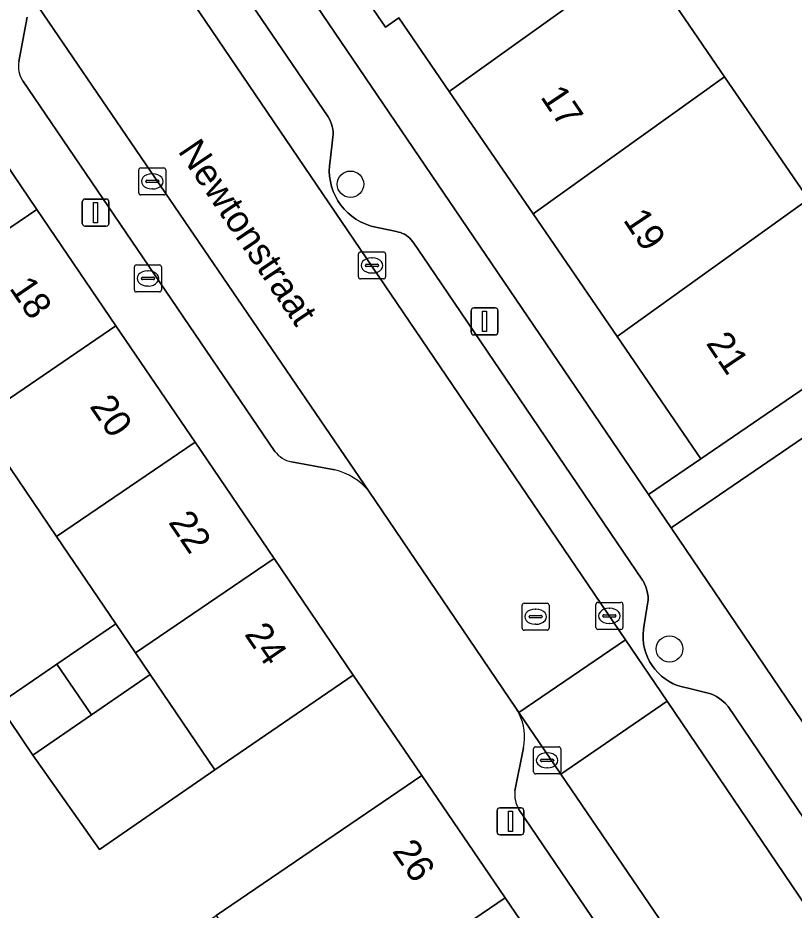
# Model space of a CAD drawing. Extents: x 159279 to 160377, y 384531 to 385888.
# Drawn here: x 159812.99 to 159841.7, y 385193.12 to 385226.13 of the extents above; entities that cross this region are included whole.
import ezdxf

# ---------------------------------------------------------------- set-up
doc = ezdxf.new("R2010")
doc.units = 0
for name, color, linetype in [('IMGEO_Boom', 7, 'Continuous'), ('IMGEO_Brandkraan', 7, 'Continuous'), ('IMGEO_Erf', 7, 'Continuous'), ('IMGEO_Kolk', 7, 'Continuous'), ('IMGEO_Lichtmast', 7, 'Continuous'), ('IMGEO_Muur', 7, 'Continuous'), ('IMGEO_Openbare_ruimte_label', 7, 'Continuous'), ('IMGEO_Pand', 7, 'Continuous'), ('IMGEO_Pand_nummerreeks', 7, 'Continuous'), ('IMGEO_Parkeervlak_open', 7, 'Continuous'), ('IMGEO_Rijbaan_lokaal_open', 7, 'Continuous'), ('IMGEO_Rioolput', 7, 'Continuous'), ('IMGEO_Voetpad_open', 7, 'Continuous')]:
    doc.layers.add(name, color=color, linetype=linetype)

msp = doc.modelspace()

# ---------------------------------------------------------------- linework, layer by layer
at = {"layer": 'IMGEO_Boom'}
for centre in [(159825.289, 385219.972), (159837.089, 385202.784)]:
    msp.add_circle(centre, 0.489, dxfattribs=at)
at = {"layer": 'IMGEO_Brandkraan'}
for p, q in [((159817.296, 385216.063), (159817.296, 385216.915)), ((159817.371, 385216.989), (159818.223, 385216.989)), ((159818.297, 385216.915), (159818.297, 385216.063)), ((159817.598, 385216.532), (159817.996, 385216.532)), ((159817.784, 385216.769), (159817.809, 385216.769)), ((159817.555, 385216.483), (159817.555, 385216.495)), ((159817.993, 385216.446), (159817.595, 385216.446)), ((159817.807, 385216.209), (159817.782, 385216.209)), ((159818.039, 385216.495), (159818.039, 385216.483)), ((159818.223, 385215.989), (159817.371, 385215.989))]:
    msp.add_line(p, q, dxfattribs=at)
for points in [[(159817.296, 385216.063), (159817.296, 385216.915)], [(159817.371, 385216.989), (159818.223, 385216.989)], [(159818.297, 385216.915), (159818.297, 385216.063)], [(159818.223, 385215.989), (159817.371, 385215.989)]]:
    msp.add_lwpolyline(points, dxfattribs=at)
for centre, radius, start, end in [((159817.373, 385216.913), 0.0765, 91.552, 178.448), ((159817.373, 385216.913), 0.0765, 91.552, 178.448), ((159818.221, 385216.913), 0.0765, 1.552, 88.448), ((159818.221, 385216.913), 0.0765, 1.552, 88.448), ((159817.595, 385216.492), 0.0403, 85.8775, 175.7526), ((159818, 385216.494), 0.0386, 1.7309, 96.639), ((159817.592, 385216.482), 0.0366, 178.938, 274.7102), ((159817.996, 385216.489), 0.043, 264.8664, 352.4533), ((159817.373, 385216.065), 0.0765, 181.552, 268.448), ((159817.373, 385216.065), 0.0765, 181.552, 268.448), ((159818.221, 385216.065), 0.0765, 271.552, 358.448), ((159818.221, 385216.065), 0.0765, 271.552, 358.448)]:
    msp.add_arc(centre, radius, start, end, dxfattribs=at)
for centre, major_axis, ratio, start_param, end_param in [((159817.783, 385216.489), (-0.387, 0.002), 0.722429, 4.712389, 7.853982), ((159817.808, 385216.489), (-0.39, 0.002), 0.717154, 1.570796, 4.712389)]:
    msp.add_ellipse(centre, major_axis=major_axis, ratio=ratio, start_param=start_param, end_param=end_param, dxfattribs=at)
at = {"layer": 'IMGEO_Erf'}
for points in [[(159820.031, 385232.485), (159836.314, 385208.501), (159838.251, 385209.816), (159835.149, 385214.346), (159832.047, 385218.876), (159828.944, 385223.407), (159827.081, 385226.128), (159826.59, 385225.785), (159825.563, 385227.292)], [(159836.028, 385228.481), (159839.128, 385223.948), (159842.227, 385219.416)], [(159851.76, 385217.245), (159837.15, 385207.27), (159841.697, 385200.55), (159848.178, 385190.971)]]:
    msp.add_lwpolyline(points, dxfattribs=at)
for points in [[(159814.413, 385206.948), (159812.135, 385210.3), (159809.98, 385208.801), (159807.813, 385207.295), (159812.252, 385200.743), (159814.433, 385202.227), (159816.614, 385203.71)], [(159817.883, 385201.842), (159815.71, 385200.349), (159813.537, 385198.856), (159816.001, 385195.363), (159820.278, 385198.317)]]:
    msp.add_lwpolyline(points, close=True, dxfattribs=at)
at = {"layer": 'IMGEO_Kolk'}
for p, q in [((159817.457, 385219.653), (159817.457, 385220.505)), ((159817.532, 385220.579), (159818.384, 385220.579)), ((159818.458, 385220.505), (159818.458, 385219.653)), ((159817.945, 385220.359), (159817.97, 385220.359)), ((159817.716, 385220.073), (159817.716, 385220.085)), ((159818.154, 385220.036), (159817.756, 385220.036)), ((159817.759, 385220.122), (159818.157, 385220.122)), ((159818.2, 385220.085), (159818.2, 385220.073)), ((159818.384, 385219.579), (159817.532, 385219.579)), ((159817.968, 385219.799), (159817.943, 385219.799)), ((159825.585, 385216.544), (159825.585, 385217.396)), ((159825.66, 385217.47), (159826.512, 385217.47)), ((159826.073, 385217.25), (159826.098, 385217.25)), ((159826.586, 385217.396), (159826.586, 385216.544)), ((159825.844, 385216.964), (159825.844, 385216.976)), ((159826.282, 385216.927), (159825.884, 385216.927)), ((159825.887, 385217.013), (159826.285, 385217.013)), ((159826.328, 385216.976), (159826.328, 385216.964)), ((159826.096, 385216.69), (159826.071, 385216.69)), ((159826.512, 385216.47), (159825.66, 385216.47)), ((159834.366, 385203.583), (159834.366, 385204.435)), ((159834.441, 385204.509), (159835.293, 385204.509)), ((159835.367, 385204.435), (159835.367, 385203.583)), ((159834.625, 385204.003), (159834.625, 385204.015)), ((159834.668, 385204.052), (159835.066, 385204.052)), ((159834.854, 385204.289), (159834.879, 385204.289)), ((159835.109, 385204.015), (159835.109, 385204.003)), ((159835.063, 385203.966), (159834.665, 385203.966)), ((159834.877, 385203.729), (159834.852, 385203.729)), ((159835.293, 385203.509), (159834.441, 385203.509)), ((159832.063, 385198.239), (159832.063, 385199.091)), ((159832.138, 385199.165), (159832.99, 385199.165)), ((159833.064, 385199.091), (159833.064, 385198.239)), ((159832.365, 385198.708), (159832.763, 385198.708)), ((159832.551, 385198.945), (159832.576, 385198.945)), ((159832.322, 385198.659), (159832.322, 385198.671)), ((159832.76, 385198.622), (159832.362, 385198.622)), ((159832.574, 385198.385), (159832.549, 385198.385)), ((159832.806, 385198.671), (159832.806, 385198.659)), ((159832.99, 385198.165), (159832.138, 385198.165))]:
    msp.add_line(p, q, dxfattribs=at)
for points in [[(159817.457, 385219.653), (159817.457, 385220.505)], [(159817.532, 385220.579), (159818.384, 385220.579)], [(159818.458, 385220.505), (159818.458, 385219.653)], [(159818.384, 385219.579), (159817.532, 385219.579)], [(159825.585, 385216.544), (159825.585, 385217.396)], [(159825.66, 385217.47), (159826.512, 385217.47)], [(159826.586, 385217.396), (159826.586, 385216.544)], [(159826.512, 385216.47), (159825.66, 385216.47)], [(159834.366, 385203.583), (159834.366, 385204.435)], [(159834.441, 385204.509), (159835.293, 385204.509)], [(159835.367, 385204.435), (159835.367, 385203.583)], [(159835.293, 385203.509), (159834.441, 385203.509)], [(159832.063, 385198.239), (159832.063, 385199.091)], [(159832.138, 385199.165), (159832.99, 385199.165)], [(159833.064, 385199.091), (159833.064, 385198.239)], [(159832.99, 385198.165), (159832.138, 385198.165)]]:
    msp.add_lwpolyline(points, dxfattribs=at)
for centre, radius, start, end in [((159817.534, 385220.503), 0.0765, 91.552, 178.448), ((159817.534, 385220.503), 0.0765, 91.552, 178.448), ((159818.382, 385220.503), 0.0765, 1.552, 88.448), ((159818.382, 385220.503), 0.0765, 1.552, 88.448), ((159817.756, 385220.082), 0.0403, 85.8775, 175.7526), ((159817.753, 385220.072), 0.0366, 178.938, 274.7102), ((159818.157, 385220.079), 0.043, 264.8664, 352.4533), ((159818.161, 385220.084), 0.0386, 1.7309, 96.639), ((159817.534, 385219.655), 0.0765, 181.552, 268.448), ((159817.534, 385219.655), 0.0765, 181.552, 268.448), ((159818.382, 385219.655), 0.0765, 271.552, 358.448), ((159818.382, 385219.655), 0.0765, 271.552, 358.448), ((159825.662, 385217.394), 0.0765, 91.552, 178.448), ((159825.662, 385217.394), 0.0765, 91.552, 178.448), ((159826.51, 385217.394), 0.0765, 1.552, 88.448), ((159826.51, 385217.394), 0.0765, 1.552, 88.448), ((159825.884, 385216.973), 0.0403, 85.8775, 175.7526), ((159825.881, 385216.963), 0.0366, 178.938, 274.7102), ((159826.285, 385216.97), 0.043, 264.8664, 352.4533), ((159826.289, 385216.975), 0.0386, 1.7309, 96.639), ((159825.662, 385216.546), 0.0765, 181.552, 268.448), ((159825.662, 385216.546), 0.0765, 181.552, 268.448), ((159826.51, 385216.546), 0.0765, 271.552, 358.448), ((159826.51, 385216.546), 0.0765, 271.552, 358.448), ((159834.443, 385204.433), 0.0765, 91.552, 178.448), ((159834.443, 385204.433), 0.0765, 91.552, 178.448), ((159835.291, 385204.433), 0.0765, 1.552, 88.448), ((159835.291, 385204.433), 0.0765, 1.552, 88.448), ((159834.665, 385204.012), 0.0403, 85.8775, 175.7526), ((159834.662, 385204.002), 0.0366, 178.938, 274.7102), ((159835.066, 385204.009), 0.043, 264.8664, 352.4533), ((159835.07, 385204.014), 0.0386, 1.7309, 96.639), ((159834.443, 385203.585), 0.0765, 181.552, 268.448), ((159834.443, 385203.585), 0.0765, 181.552, 268.448), ((159835.291, 385203.585), 0.0765, 271.552, 358.448), ((159835.291, 385203.585), 0.0765, 271.552, 358.448), ((159832.14, 385199.089), 0.0765, 91.552, 178.448), ((159832.14, 385199.089), 0.0765, 91.552, 178.448), ((159832.988, 385199.089), 0.0765, 1.552, 88.448), ((159832.988, 385199.089), 0.0765, 1.552, 88.448), ((159832.362, 385198.668), 0.0403, 85.8775, 175.7526), ((159832.767, 385198.67), 0.0386, 1.7309, 96.639), ((159832.359, 385198.658), 0.0366, 178.938, 274.7102), ((159832.763, 385198.665), 0.043, 264.8664, 352.4533), ((159832.14, 385198.241), 0.0765, 181.552, 268.448), ((159832.14, 385198.241), 0.0765, 181.552, 268.448), ((159832.988, 385198.241), 0.0765, 271.552, 358.448), ((159832.988, 385198.241), 0.0765, 271.552, 358.448)]:
    msp.add_arc(centre, radius, start, end, dxfattribs=at)
for centre, major_axis, ratio, start_param, end_param in [((159817.944, 385220.079), (-0.387, 0.002), 0.722429, 4.712389, 7.853982), ((159817.969, 385220.079), (-0.39, 0.002), 0.717154, 1.570796, 4.712389), ((159826.072, 385216.97), (-0.387, 0.002), 0.722429, 4.712389, 7.853982), ((159826.097, 385216.97), (-0.39, 0.002), 0.717154, 1.570796, 4.712389), ((159834.853, 385204.009), (-0.387, 0.002), 0.722429, 4.712389, 7.853982), ((159834.878, 385204.009), (-0.39, 0.002), 0.717154, 1.570796, 4.712389), ((159832.55, 385198.665), (-0.387, 0.002), 0.722429, 4.712389, 7.853982), ((159832.575, 385198.665), (-0.39, 0.002), 0.717154, 1.570796, 4.712389)]:
    msp.add_ellipse(centre, major_axis=major_axis, ratio=ratio, start_param=start_param, end_param=end_param, dxfattribs=at)
at = {"layer": 'IMGEO_Lichtmast'}
for p, q in [((159815.367, 385218.526), (159815.367, 385219.326)), ((159815.367, 385219.326), (159815.367, 385218.526)), ((159815.467, 385219.426), (159816.257, 385219.426)), ((159816.257, 385219.426), (159815.467, 385219.426)), ((159816.357, 385219.326), (159816.357, 385218.526)), ((159816.357, 385218.526), (159816.357, 385219.326)), ((159816.257, 385218.426), (159815.467, 385218.426)), ((159815.467, 385218.426), (159816.257, 385218.426)), ((159829.754, 385214.498), (159829.754, 385215.298)), ((159829.754, 385215.298), (159829.754, 385214.498)), ((159829.854, 385215.398), (159830.644, 385215.398)), ((159830.644, 385215.398), (159829.854, 385215.398)), ((159830.744, 385215.298), (159830.744, 385214.498)), ((159830.744, 385214.498), (159830.744, 385215.298)), ((159830.644, 385214.398), (159829.854, 385214.398)), ((159829.854, 385214.398), (159830.644, 385214.398)), ((159830.711, 385196.009), (159830.711, 385196.809)), ((159830.711, 385196.809), (159830.711, 385196.009)), ((159830.811, 385196.909), (159831.601, 385196.909)), ((159831.601, 385196.909), (159830.811, 385196.909)), ((159831.701, 385196.809), (159831.701, 385196.009)), ((159831.701, 385196.009), (159831.701, 385196.809)), ((159831.601, 385195.909), (159830.811, 385195.909)), ((159830.811, 385195.909), (159831.601, 385195.909))]:
    msp.add_line(p, q, dxfattribs=at)
for points in [[(159815.787, 385219.301), (159815.937, 385219.301), (159815.937, 385218.551), (159815.787, 385218.551), (159815.787, 385219.301)], [(159830.174, 385215.273), (159830.324, 385215.273), (159830.324, 385214.523), (159830.174, 385214.523), (159830.174, 385215.273)], [(159831.131, 385196.784), (159831.281, 385196.784), (159831.281, 385196.034), (159831.131, 385196.034), (159831.131, 385196.784)]]:
    msp.add_lwpolyline(points, dxfattribs=at)
for centre, start, end in [((159815.467, 385219.326), 90, 180), ((159815.467, 385219.326), 90, 180), ((159816.257, 385219.326), 0, 90), ((159816.257, 385219.326), 360, 90), ((159815.467, 385218.526), 180, 270), ((159815.467, 385218.526), 180, 270), ((159816.257, 385218.526), 270, 0), ((159816.257, 385218.526), 270, 0), ((159829.854, 385215.298), 90, 180), ((159829.854, 385215.298), 90, 180), ((159830.644, 385215.298), 0, 90), ((159830.644, 385215.298), 360, 90), ((159829.854, 385214.498), 180, 270), ((159829.854, 385214.498), 180, 270), ((159830.644, 385214.498), 270, 0), ((159830.644, 385214.498), 270, 0), ((159830.811, 385196.809), 90, 180), ((159830.811, 385196.809), 90, 180), ((159831.601, 385196.809), 0, 90), ((159831.601, 385196.809), 360, 90), ((159830.811, 385196.009), 180, 270), ((159830.811, 385196.009), 180, 270), ((159831.601, 385196.009), 270, 0), ((159831.601, 385196.009), 270, 0)]:
    msp.add_arc(centre, 0.1, start, end, dxfattribs=at)
at = {"layer": 'IMGEO_Muur'}
msp.add_lwpolyline([(159837.15, 385207.27), (159841.697, 385200.55)], dxfattribs=at)
at = {"layer": 'IMGEO_Pand'}
for points in [[(159833.246, 385232.549), (159825.563, 385227.292), (159826.59, 385225.785), (159827.081, 385226.128), (159828.944, 385223.407), (159836.028, 385228.481), (159834.299, 385231.01)], [(159839.128, 385223.948), (159836.028, 385228.481), (159828.944, 385223.407), (159832.047, 385218.876)], [(159832.047, 385218.876), (159835.149, 385214.346), (159842.227, 385219.416), (159839.128, 385223.948)], [(159810.766, 385223.346), (159805.637, 385219.862), (159808.563, 385215.557), (159813.691, 385219.041)], [(159835.149, 385214.346), (159838.251, 385209.816), (159842.379, 385212.639), (159845.433, 385214.728), (159842.227, 385219.416)], [(159813.691, 385219.041), (159808.563, 385215.557), (159810.882, 385212.145), (159811.488, 385211.252), (159816.616, 385214.736)], [(159816.616, 385214.736), (159811.488, 385211.252), (159812.135, 385210.3), (159814.413, 385206.948), (159819.54, 385210.431)], [(159819.54, 385210.431), (159814.413, 385206.948), (159816.614, 385203.71), (159817.339, 385202.643), (159822.465, 385206.126)], [(159822.465, 385206.126), (159817.339, 385202.643), (159817.883, 385201.842), (159820.278, 385198.317), (159825.39, 385201.821)], [(159817.339, 385202.643), (159816.614, 385203.71), (159814.433, 385202.227), (159815.71, 385200.349), (159817.883, 385201.842)], [(159814.433, 385202.227), (159812.252, 385200.743), (159813.537, 385198.856), (159815.71, 385200.349)], [(159831.011, 385193.584), (159827.926, 385198.11), (159820.325, 385192.926), (159823.409, 385188.403)], [(159834.095, 385189.057), (159831.011, 385193.584), (159823.409, 385188.403), (159823.491, 385188.282), (159820.578, 385186.296), (159823.548, 385181.87), (159826.495, 385183.878)]]:
    msp.add_lwpolyline(points, close=True, dxfattribs=at)
at = {"layer": 'IMGEO_Parkeervlak_open'}
for points in [[(159804.471, 385248.763), (159805.53, 385247.205), (159835.46, 385203.126), (159837.002, 385200.849), (159847.829, 385184.862)], [(159847.696, 385188.196), (159839.259, 385200.656), (159839.163, 385200.762), (159839.059, 385200.859), (159838.946, 385200.946), (159838.826, 385201.022), (159838.699, 385201.088), (159838.618, 385201.123), (159837.775, 385201.334), (159837.728, 385201.342), (159837.558, 385201.379), (159837.391, 385201.432), (159837.23, 385201.499), (159837.076, 385201.58), (159836.93, 385201.675), (159836.793, 385201.782), (159836.665, 385201.902), (159836.549, 385202.032), (159836.445, 385202.172), (159836.354, 385202.321), (159836.277, 385202.477), (159836.214, 385202.64), (159836.166, 385202.807), (159836.133, 385202.978), (159836.115, 385203.152), (159836.113, 385203.326), (159836.126, 385203.5), (159836.155, 385203.672), (159836.301, 385204.604), (159836.296, 385204.726), (159836.28, 385204.847), (159836.253, 385204.965), (159836.215, 385205.081), (159836.168, 385205.194), (159836.11, 385205.301), (159836.096, 385205.325), (159828.19, 385216.975), (159827.63, 385217.794), (159827.586, 385217.86), (159827.537, 385217.923), (159827.482, 385217.98), (159827.423, 385218.033), (159827.358, 385218.08), (159827.29, 385218.121), (159827.219, 385218.156), (159827.145, 385218.184), (159827.068, 385218.205), (159826.99, 385218.22), (159826.101, 385218.414), (159826.012, 385218.44), (159825.832, 385218.505), (159825.658, 385218.587), (159825.492, 385218.684), (159825.335, 385218.795), (159825.189, 385218.92), (159825.055, 385219.057), (159824.933, 385219.205), (159824.825, 385219.364), (159824.732, 385219.532), (159824.654, 385219.708), (159824.592, 385219.89), (159824.547, 385220.077), (159824.519, 385220.267), (159824.507, 385220.458), (159824.513, 385220.65), (159824.536, 385220.841), (159824.64, 385221.712), (159824.648, 385221.811), (159824.647, 385221.91), (159824.637, 385222.009), (159824.618, 385222.106), (159824.591, 385222.201), (159824.556, 385222.294), (159824.512, 385222.383), (159824.46, 385222.468), (159815.974, 385234.937)], [(159825.964, 385208.616), (159813.049, 385227.573)], [(159813.326, 385226.157), (159813.024, 385224.514)], [(159813.164, 385223.803), (159822.49, 385210.093)], [(159823.106, 385209.702), (159824.705, 385209.404)], [(159833.069, 385198.157), (159833.042, 385198.196), (159831.52, 385200.43), (159831.414, 385200.585)], [(159831.69, 385199.133), (159831.372, 385197.538)], [(159840.901, 385186.663), (159833.069, 385198.157)], [(159831.52, 385196.841), (159837.573, 385187.936)]]:
    msp.add_lwpolyline(points, dxfattribs=at)
for centre, radius, start, end in [((159813.962, 385224.329), 0.956, 168.8681, 213.4106), ((159823.35, 385210.767), 1.093, 218.0906, 257.0995), ((159824.239, 385207.26), 2.194, 38.1768, 77.7388), ((159829.708, 385199.452), 2.048, 27.29, 33.5894), ((159829.839, 385199.534), 1.894, 347.7768, 26.899), ((159832.465, 385197.406), 1.101, 173.1052, 210.8709)]:
    msp.add_arc(centre, radius, start, end, dxfattribs=at)
at = {"layer": 'IMGEO_Rijbaan_lokaal_open'}
for points in [[(159805.53, 385247.205), (159801.572, 385243.727), (159803.639, 385241.388), (159803.728, 385241.258), (159812.997, 385227.65), (159813.049, 385227.573), (159825.964, 385208.616), (159831.414, 385200.585), (159831.52, 385200.43), (159835.46, 385203.126)], [(159837.002, 385200.849), (159835.46, 385203.126), (159831.52, 385200.43), (159833.042, 385198.196), (159833.069, 385198.157)], [(159853.608, 385176.407), (159853.248, 385176.954), (159849.387, 385182.561), (159847.829, 385184.862), (159837.002, 385200.849), (159833.069, 385198.157), (159840.901, 385186.663), (159841.057, 385186.434), (159857.139, 385162.87), (159857.201, 385162.791), (159861.068, 385157.14), (159866.21, 385149.545), (159866.661, 385148.872), (159869.591, 385152.88), (159869.474, 385153.014), (159869.359, 385153.15), (159868.054, 385154.877)]]:
    msp.add_lwpolyline(points, close=True, dxfattribs=at)
msp.add_lwpolyline([(159796.638, 385176.795), (159804.233, 385182.017), (159808.421, 385184.833), (159810.892, 385186.536), (159812.109, 385187.317), (159814.548, 385189.036), (159820.325, 385192.926), (159827.926, 385198.11), (159825.39, 385201.821), (159820.278, 385198.317), (159816.001, 385195.363), (159813.537, 385198.856), (159812.252, 385200.743), (159807.813, 385207.295), (159806.535, 385209.158), (159803.378, 385213.759), (159802.142, 385212.911), (159802.702, 385212.179), (159804.404, 385209.702), (159802.753, 385208.577), (159801.102, 385207.453), (159799.451, 385206.328), (159796.447, 385204.369)], dxfattribs=at)
at = {"layer": 'IMGEO_Rioolput'}
for p, q in [((159831.636, 385203.552), (159831.636, 385204.404)), ((159831.711, 385204.478), (159832.563, 385204.478)), ((159832.637, 385204.404), (159832.637, 385203.552)), ((159831.895, 385203.972), (159831.895, 385203.984)), ((159831.938, 385204.021), (159832.336, 385204.021)), ((159832.124, 385204.258), (159832.149, 385204.258)), ((159832.379, 385203.984), (159832.379, 385203.972)), ((159832.333, 385203.935), (159831.935, 385203.935)), ((159832.147, 385203.698), (159832.122, 385203.698)), ((159832.563, 385203.478), (159831.711, 385203.478))]:
    msp.add_line(p, q, dxfattribs=at)
for points in [[(159831.636, 385203.552), (159831.636, 385204.404)], [(159831.711, 385204.478), (159832.563, 385204.478)], [(159832.637, 385204.404), (159832.637, 385203.552)], [(159832.563, 385203.478), (159831.711, 385203.478)]]:
    msp.add_lwpolyline(points, dxfattribs=at)
for centre, radius, start, end in [((159831.713, 385204.402), 0.0765, 91.552, 178.448), ((159831.713, 385204.402), 0.0765, 91.552, 178.448), ((159832.561, 385204.402), 0.0765, 1.552, 88.448), ((159832.561, 385204.402), 0.0765, 1.552, 88.448), ((159831.935, 385203.981), 0.0403, 85.8775, 175.7526), ((159832.34, 385203.983), 0.0386, 1.7309, 96.639), ((159831.932, 385203.971), 0.0366, 178.938, 274.7102), ((159832.336, 385203.978), 0.043, 264.8664, 352.4533), ((159831.713, 385203.554), 0.0765, 181.552, 268.448), ((159831.713, 385203.554), 0.0765, 181.552, 268.448), ((159832.561, 385203.554), 0.0765, 271.552, 358.448), ((159832.561, 385203.554), 0.0765, 271.552, 358.448)]:
    msp.add_arc(centre, radius, start, end, dxfattribs=at)
for centre, major_axis, ratio, start_param, end_param in [((159832.123, 385203.978), (-0.387, 0.002), 0.722429, 4.712389, 7.853982), ((159832.148, 385203.978), (-0.39, 0.002), 0.717154, 1.570796, 4.712389)]:
    msp.add_ellipse(centre, major_axis=major_axis, ratio=ratio, start_param=start_param, end_param=end_param, dxfattribs=at)
at = {"layer": 'IMGEO_Voetpad_open'}
for points in [[(159848.178, 385190.971), (159841.697, 385200.55), (159837.15, 385207.27), (159836.314, 385208.501), (159820.031, 385232.485), (159815.472, 385239.19), (159815.096, 385238.955), (159810.167, 385246.821), (159810.307, 385246.909), (159809.516, 385248.154)], [(159796.648, 385235.773), (159804.356, 385230.73), (159806.808, 385229.137), (159810.766, 385223.346), (159813.691, 385219.041), (159816.616, 385214.736), (159819.54, 385210.431), (159822.465, 385206.126), (159825.39, 385201.821), (159827.926, 385198.11), (159831.011, 385193.584), (159834.095, 385189.057), (159837.18, 385184.531), (159840.265, 385180.005), (159843.35, 385175.479), (159846.434, 385170.952), (159849.519, 385166.426), (159850.46, 385165.041), (159853.305, 385160.86), (159856.77, 385155.723), (159864.895, 385143.606), (159863.188, 385142.466), (159866.43, 385137.689)], [(159815.974, 385234.937), (159824.46, 385222.468), (159824.512, 385222.383), (159824.556, 385222.294), (159824.591, 385222.201), (159824.618, 385222.106), (159824.637, 385222.009), (159824.647, 385221.91), (159824.648, 385221.811), (159824.64, 385221.712), (159824.536, 385220.841), (159824.513, 385220.65), (159824.507, 385220.458), (159824.519, 385220.267), (159824.547, 385220.077), (159824.592, 385219.89), (159824.654, 385219.708), (159824.732, 385219.532), (159824.825, 385219.364), (159824.933, 385219.205), (159825.055, 385219.057), (159825.189, 385218.92), (159825.335, 385218.795), (159825.492, 385218.684), (159825.658, 385218.587), (159825.832, 385218.505), (159826.012, 385218.44), (159826.101, 385218.414), (159826.99, 385218.22), (159827.068, 385218.205), (159827.145, 385218.184), (159827.219, 385218.156), (159827.29, 385218.121), (159827.358, 385218.08), (159827.423, 385218.033), (159827.482, 385217.98), (159827.537, 385217.923), (159827.586, 385217.86), (159827.63, 385217.794), (159828.19, 385216.975), (159836.096, 385205.325), (159836.11, 385205.301), (159836.168, 385205.194), (159836.215, 385205.081), (159836.253, 385204.965), (159836.28, 385204.847), (159836.296, 385204.726), (159836.301, 385204.604), (159836.155, 385203.672), (159836.126, 385203.5), (159836.113, 385203.326), (159836.115, 385203.152), (159836.133, 385202.978), (159836.166, 385202.807), (159836.214, 385202.64), (159836.277, 385202.477), (159836.354, 385202.321), (159836.445, 385202.172), (159836.549, 385202.032), (159836.665, 385201.902), (159836.793, 385201.782), (159836.93, 385201.675), (159837.076, 385201.58), (159837.23, 385201.499), (159837.391, 385201.432), (159837.558, 385201.379), (159837.728, 385201.342), (159837.775, 385201.334), (159838.618, 385201.123), (159838.699, 385201.088), (159838.826, 385201.022), (159838.946, 385200.946), (159839.059, 385200.859), (159839.163, 385200.762), (159839.259, 385200.656), (159847.696, 385188.196)], [(159813.024, 385224.514), (159813.326, 385226.157)], [(159822.49, 385210.093), (159813.164, 385223.803)], [(159824.705, 385209.404), (159823.106, 385209.702)], [(159831.414, 385200.585), (159825.964, 385208.616)], [(159831.372, 385197.538), (159831.69, 385199.133)], [(159837.573, 385187.936), (159831.52, 385196.841)]]:
    msp.add_lwpolyline(points, dxfattribs=at)
msp.add_lwpolyline([(159851.76, 385217.245), (159850.984, 385218.381), (159845.433, 385214.728), (159842.379, 385212.639), (159838.251, 385209.816), (159836.314, 385208.501), (159837.15, 385207.27)], close=True, dxfattribs=at)
for centre, radius, start, end in [((159813.962, 385224.329), 0.956, 168.8681, 213.4106), ((159823.35, 385210.767), 1.093, 218.0906, 257.0995), ((159824.239, 385207.26), 2.194, 38.1768, 77.7388), ((159829.708, 385199.452), 2.048, 27.29, 33.5894), ((159829.839, 385199.534), 1.894, 347.7768, 26.899), ((159832.465, 385197.406), 1.101, 173.1052, 210.8709)]:
    msp.add_arc(centre, radius, start, end, dxfattribs=at)

# ---------------------------------------------------------------- texts
at = {"layer": 'IMGEO_Openbare_ruimte_label'}
msp.add_text('Newtonstraat', height=1, rotation=303.992, dxfattribs=at).set_placement((159818.884, 385221.196))
at = {"layer": 'IMGEO_Pand_nummerreeks'}
for s, rotation, p in [('17', 303.8991, (159832.293, 385223.202)), ('19', 303.8991, (159835.349, 385218.654)), ('18', 304.1939, (159812.646, 385216.13)), ('21', 303.8991, (159838.417, 385214.088)), ('20', 304.1939, (159815.617, 385211.757)), ('22', 304.1939, (159818.531, 385207.467)), ('24', 304.1939, (159821.344, 385203.327)), ('26', 304.2741, (159826.811, 385195.307))]:
    msp.add_text(s, height=1, rotation=rotation, dxfattribs=at).set_placement(p)

doc.saveas('drawing.dxf')
